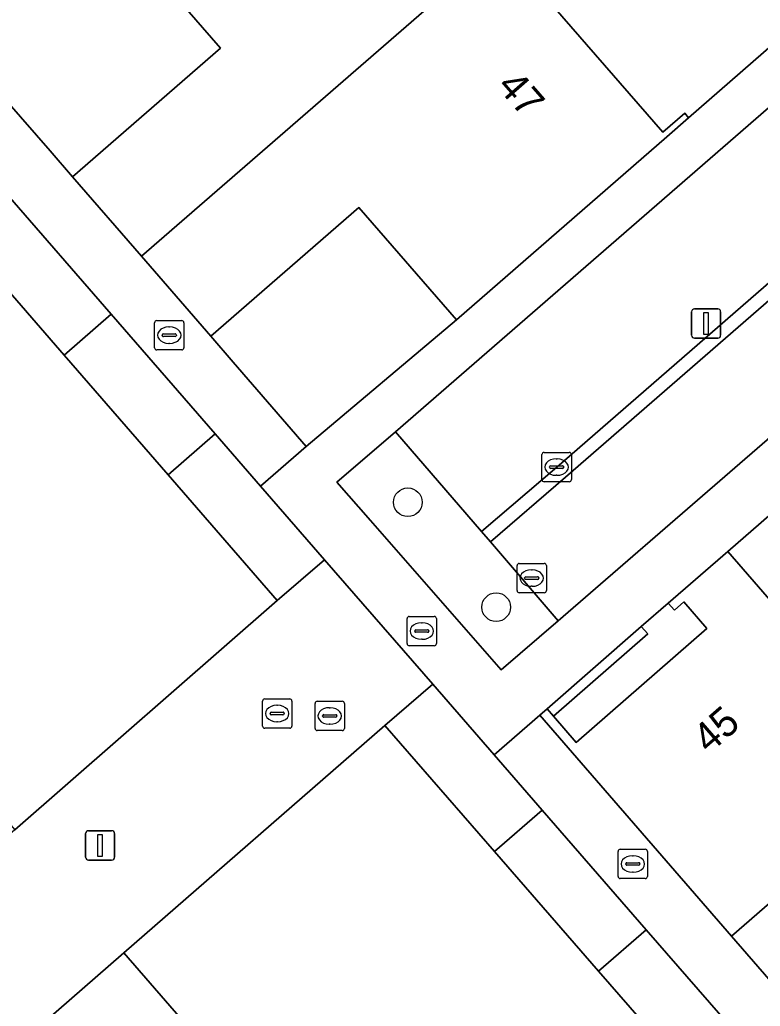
# Model space of a CAD drawing. Extents: x 155887 to 156869, y 383880 to 384678.
# Drawn here: x 156455.5 to 156480.74, y 384164.94 to 384198.56 of the extents above; entities that cross this region are included whole.
import ezdxf

# ---------------------------------------------------------------- set-up
doc = ezdxf.new("R2010")
doc.units = 0
for name, color, linetype in [('IMGEO_Boom', 7, 'Continuous'), ('IMGEO_Erf', 7, 'Continuous'), ('IMGEO_Groenvoorziening', 7, 'Continuous'), ('IMGEO_Kolk', 7, 'Continuous'), ('IMGEO_Lichtmast', 7, 'Continuous'), ('IMGEO_Muur', 7, 'Continuous'), ('IMGEO_Pand', 7, 'Continuous'), ('IMGEO_Pand_nummerreeks', 7, 'Continuous'), ('IMGEO_Parkeervlak_open', 7, 'Continuous'), ('IMGEO_Rijbaan_lokaal_open', 7, 'Continuous'), ('IMGEO_Rioolput', 7, 'Continuous'), ('IMGEO_Voetpad_open', 7, 'Continuous')]:
    doc.layers.add(name, color=color, linetype=linetype)

msp = doc.modelspace()

# ---------------------------------------------------------------- linework, layer by layer
at = {"layer": 'IMGEO_Boom'}
for centre in [(156468.729, 384182.116), (156471.74, 384178.541)]:
    msp.add_circle(centre, 0.489, dxfattribs=at)
at = {"layer": 'IMGEO_Erf'}
for points in [[(156471.993, 384200.972), (156477.427, 384194.725), (156478.169, 384195.371), (156478.3, 384195.219), (156481.913, 384198.365), (156448.242, 384237.145)], [(156430.655, 384199.988), (156434.273, 384195.828), (156434.007, 384195.597), (156437.481, 384191.603), (156436.966, 384191.155), (156440.512, 384187.078), (156444.054, 384183.004), (156447.597, 384178.93), (156445.321, 384176.951), (156448.855, 384172.877), (156451.604, 384175.253), (156455.332, 384170.957), (156464.28, 384178.766), (156460.557, 384183.052), (156457.015, 384187.129), (156453.478, 384191.201), (156449.937, 384195.276), (156446.395, 384199.354)], [(156496.505, 384141.686), (156492.954, 384145.767), (156489.41, 384149.841), (156485.869, 384153.911), (156482.319, 384157.991), (156478.775, 384162.064), (156475.232, 384166.136), (156471.689, 384170.209), (156467.949, 384174.507), (156459.05, 384166.755), (156462.782, 384162.455), (156460.461, 384160.441), (156464.003, 384156.361), (156467.537, 384152.29), (156471.08, 384148.209), (156474.621, 384144.13), (156478.058, 384147.119), (156481.599, 384143.047)], [(156483.572, 384170.636), (156479.76, 384167.325), (156500, 384144.033)]]:
    msp.add_lwpolyline(points, dxfattribs=at)
for points in [[(156459.122, 384201.298), (156455.915, 384204.988), (156450.865, 384200.599), (156451.631, 384199.716), (156456.534, 384194.093), (156457.297, 384193.205), (156462.343, 384197.591)], [(156470.389, 384188.333), (156467.059, 384192.164), (156462.011, 384187.777), (156462.776, 384186.895), (156465.262, 384184.017)], [(156476.688, 384177.884), (156476.906, 384177.636), (156473.696, 384174.826), (156474.473, 384173.934), (156478.926, 384177.815), (156478.138, 384178.719), (156477.814, 384178.437), (156477.604, 384178.678)]]:
    msp.add_lwpolyline(points, close=True, dxfattribs=at)
at = {"layer": 'IMGEO_Groenvoorziening'}
msp.add_lwpolyline([(156471.243, 384181.117), (156468.306, 384184.517), (156466.314, 384182.8), (156467.459, 384181.49), (156471.908, 384176.401), (156473.853, 384178.078), (156471.543, 384180.768)], close=True, dxfattribs=at)
at = {"layer": 'IMGEO_Kolk'}
for p, q in [((156460.097, 384187.384), (156460.097, 384188.236)), ((156460.172, 384188.31), (156461.024, 384188.31)), ((156461.098, 384188.236), (156461.098, 384187.384)), ((156460.356, 384187.804), (156460.356, 384187.816)), ((156460.399, 384187.853), (156460.797, 384187.853)), ((156460.585, 384188.09), (156460.61, 384188.09)), ((156460.84, 384187.816), (156460.84, 384187.804)), ((156460.794, 384187.767), (156460.396, 384187.767)), ((156460.608, 384187.53), (156460.583, 384187.53)), ((156461.024, 384187.31), (156460.172, 384187.31)), ((156473.377, 384183.814), (156474.229, 384183.814)), ((156473.302, 384182.888), (156473.302, 384183.74)), ((156473.79, 384183.594), (156473.815, 384183.594)), ((156474.303, 384183.74), (156474.303, 384182.888)), ((156473.561, 384183.308), (156473.561, 384183.32)), ((156473.999, 384183.271), (156473.601, 384183.271)), ((156473.604, 384183.357), (156474.002, 384183.357)), ((156474.045, 384183.32), (156474.045, 384183.308)), ((156474.229, 384182.814), (156473.377, 384182.814)), ((156473.813, 384183.034), (156473.788, 384183.034)), ((156463.85, 384175.416), (156464.702, 384175.416)), ((156463.775, 384174.49), (156463.775, 384175.342)), ((156464.263, 384175.196), (156464.288, 384175.196)), ((156464.776, 384175.342), (156464.776, 384174.49)), ((156464.034, 384174.91), (156464.034, 384174.922)), ((156464.472, 384174.873), (156464.074, 384174.873)), ((156464.077, 384174.959), (156464.475, 384174.959)), ((156464.518, 384174.922), (156464.518, 384174.91)), ((156464.702, 384174.416), (156463.85, 384174.416)), ((156464.286, 384174.636), (156464.261, 384174.636)), ((156475.897, 384169.363), (156475.897, 384170.215)), ((156475.972, 384170.289), (156476.824, 384170.289)), ((156476.385, 384170.069), (156476.41, 384170.069)), ((156476.898, 384170.215), (156476.898, 384169.363)), ((156476.156, 384169.783), (156476.156, 384169.795)), ((156476.594, 384169.746), (156476.196, 384169.746)), ((156476.199, 384169.832), (156476.597, 384169.832)), ((156476.64, 384169.795), (156476.64, 384169.783)), ((156476.408, 384169.509), (156476.383, 384169.509)), ((156476.824, 384169.289), (156475.972, 384169.289))]:
    msp.add_line(p, q, dxfattribs=at)
for points in [[(156460.097, 384187.384), (156460.097, 384188.236)], [(156460.172, 384188.31), (156461.024, 384188.31)], [(156461.098, 384188.236), (156461.098, 384187.384)], [(156461.024, 384187.31), (156460.172, 384187.31)], [(156473.377, 384183.814), (156474.229, 384183.814)], [(156473.302, 384182.888), (156473.302, 384183.74)], [(156474.303, 384183.74), (156474.303, 384182.888)], [(156474.229, 384182.814), (156473.377, 384182.814)], [(156463.85, 384175.416), (156464.702, 384175.416)], [(156463.775, 384174.49), (156463.775, 384175.342)], [(156464.776, 384175.342), (156464.776, 384174.49)], [(156464.702, 384174.416), (156463.85, 384174.416)], [(156475.897, 384169.363), (156475.897, 384170.215)], [(156475.972, 384170.289), (156476.824, 384170.289)], [(156476.898, 384170.215), (156476.898, 384169.363)], [(156476.824, 384169.289), (156475.972, 384169.289)]]:
    msp.add_lwpolyline(points, dxfattribs=at)
for centre, radius, start, end in [((156460.174, 384188.234), 0.0765, 91.552, 178.448), ((156460.174, 384188.234), 0.0765, 91.552, 178.448), ((156461.022, 384188.234), 0.0765, 1.552, 88.448), ((156461.022, 384188.234), 0.0765, 1.552, 88.448), ((156460.396, 384187.813), 0.0403, 85.8775, 175.7526), ((156460.801, 384187.815), 0.0386, 1.7309, 96.639), ((156460.393, 384187.803), 0.0366, 178.938, 274.7102), ((156460.797, 384187.81), 0.043, 264.8664, 352.4533), ((156460.174, 384187.386), 0.0765, 181.552, 268.448), ((156460.174, 384187.386), 0.0765, 181.552, 268.448), ((156461.022, 384187.386), 0.0765, 271.552, 358.448), ((156461.022, 384187.386), 0.0765, 271.552, 358.448), ((156473.379, 384183.738), 0.0765, 91.552, 178.448), ((156473.379, 384183.738), 0.0765, 91.552, 178.448), ((156474.227, 384183.738), 0.0765, 1.552, 88.448), ((156474.227, 384183.738), 0.0765, 1.552, 88.448), ((156473.601, 384183.317), 0.0403, 85.8775, 175.7526), ((156473.598, 384183.307), 0.0366, 178.938, 274.7102), ((156474.002, 384183.314), 0.043, 264.8664, 352.4533), ((156474.006, 384183.319), 0.0386, 1.7309, 96.639), ((156473.379, 384182.89), 0.0765, 181.552, 268.448), ((156473.379, 384182.89), 0.0765, 181.552, 268.448), ((156474.227, 384182.89), 0.0765, 271.552, 358.448), ((156474.227, 384182.89), 0.0765, 271.552, 358.448), ((156463.852, 384175.34), 0.0765, 91.552, 178.448), ((156463.852, 384175.34), 0.0765, 91.552, 178.448), ((156464.7, 384175.34), 0.0765, 1.552, 88.448), ((156464.7, 384175.34), 0.0765, 1.552, 88.448), ((156464.074, 384174.919), 0.0403, 85.8775, 175.7526), ((156464.071, 384174.909), 0.0366, 178.938, 274.7102), ((156464.475, 384174.916), 0.043, 264.8664, 352.4533), ((156464.479, 384174.921), 0.0386, 1.7309, 96.639), ((156463.852, 384174.492), 0.0765, 181.552, 268.448), ((156463.852, 384174.492), 0.0765, 181.552, 268.448), ((156464.7, 384174.492), 0.0765, 271.552, 358.448), ((156464.7, 384174.492), 0.0765, 271.552, 358.448), ((156475.974, 384170.213), 0.0765, 91.552, 178.448), ((156475.974, 384170.213), 0.0765, 91.552, 178.448), ((156476.822, 384170.213), 0.0765, 1.552, 88.448), ((156476.822, 384170.213), 0.0765, 1.552, 88.448), ((156476.196, 384169.792), 0.0403, 85.8775, 175.7526), ((156476.193, 384169.782), 0.0366, 178.938, 274.7102), ((156476.597, 384169.789), 0.043, 264.8664, 352.4533), ((156476.601, 384169.794), 0.0386, 1.7309, 96.639), ((156475.974, 384169.365), 0.0765, 181.552, 268.448), ((156475.974, 384169.365), 0.0765, 181.552, 268.448), ((156476.822, 384169.365), 0.0765, 271.552, 358.448), ((156476.822, 384169.365), 0.0765, 271.552, 358.448)]:
    msp.add_arc(centre, radius, start, end, dxfattribs=at)
for centre, major_axis, ratio, start_param, end_param in [((156460.584, 384187.81), (-0.387, 0.002), 0.722429, 4.712389, 7.853982), ((156460.609, 384187.81), (-0.39, 0.002), 0.717154, 1.570796, 4.712389), ((156473.789, 384183.314), (-0.387, 0.002), 0.722429, 4.712389, 7.853982), ((156473.814, 384183.314), (-0.39, 0.002), 0.717154, 1.570796, 4.712389), ((156464.262, 384174.916), (-0.387, 0.002), 0.722429, 4.712389, 7.853982), ((156464.287, 384174.916), (-0.39, 0.002), 0.717154, 1.570796, 4.712389), ((156476.384, 384169.789), (-0.387, 0.002), 0.722429, 4.712389, 7.853982), ((156476.409, 384169.789), (-0.39, 0.002), 0.717154, 1.570796, 4.712389)]:
    msp.add_ellipse(centre, major_axis=major_axis, ratio=ratio, start_param=start_param, end_param=end_param, dxfattribs=at)
at = {"layer": 'IMGEO_Lichtmast'}
for p, q in [((156478.402, 384187.807), (156478.402, 384188.607)), ((156478.402, 384188.607), (156478.402, 384187.807)), ((156478.502, 384188.707), (156479.292, 384188.707)), ((156479.292, 384188.707), (156478.502, 384188.707)), ((156479.392, 384188.607), (156479.392, 384187.807)), ((156479.392, 384187.807), (156479.392, 384188.607)), ((156479.292, 384187.707), (156478.502, 384187.707)), ((156478.502, 384187.707), (156479.292, 384187.707)), ((156457.743, 384170.022), (156457.743, 384170.822)), ((156457.743, 384170.822), (156457.743, 384170.022)), ((156457.843, 384170.922), (156458.633, 384170.922)), ((156458.633, 384170.922), (156457.843, 384170.922)), ((156458.733, 384170.822), (156458.733, 384170.022)), ((156458.733, 384170.022), (156458.733, 384170.822)), ((156458.633, 384169.922), (156457.843, 384169.922)), ((156457.843, 384169.922), (156458.633, 384169.922))]:
    msp.add_line(p, q, dxfattribs=at)
for points in [[(156478.822, 384188.582), (156478.972, 384188.582), (156478.972, 384187.832), (156478.822, 384187.832), (156478.822, 384188.582)], [(156458.163, 384170.797), (156458.313, 384170.797), (156458.313, 384170.047), (156458.163, 384170.047), (156458.163, 384170.797)]]:
    msp.add_lwpolyline(points, dxfattribs=at)
for centre, start, end in [((156478.502, 384188.607), 90, 180), ((156478.502, 384188.607), 90, 180), ((156479.292, 384188.607), 0, 90), ((156479.292, 384188.607), 360, 90), ((156478.502, 384187.807), 180, 270), ((156478.502, 384187.807), 180, 270), ((156479.292, 384187.807), 270, 0), ((156479.292, 384187.807), 270, 0), ((156457.843, 384170.822), 90, 180), ((156457.843, 384170.822), 90, 180), ((156458.633, 384170.822), 0, 90), ((156458.633, 384170.822), 360, 90), ((156457.843, 384170.022), 180, 270), ((156457.843, 384170.022), 180, 270), ((156458.633, 384170.022), 270, 0), ((156458.633, 384170.022), 270, 0)]:
    msp.add_arc(centre, 0.1, start, end, dxfattribs=at)
at = {"layer": 'IMGEO_Muur'}
for points in [[(156465.262, 384184.017), (156470.389, 384188.333)], [(156455.332, 384170.957), (156464.28, 384178.766)], [(156467.949, 384174.507), (156459.05, 384166.755)]]:
    msp.add_lwpolyline(points, dxfattribs=at)
msp.add_lwpolyline([(156473.479, 384175.075), (156473.696, 384174.826), (156476.906, 384177.636), (156476.688, 384177.884)], close=True, dxfattribs=at)
at = {"layer": 'IMGEO_Pand'}
for points in [[(156459.646, 384190.5), (156472.624, 384201.771), (156472.472, 384201.945), (156471.717, 384201.289), (156466.422, 384207.378), (156467.176, 384208.034), (156467.048, 384208.181), (156459.122, 384201.298), (156462.343, 384197.591), (156457.297, 384193.205)], [(156459.646, 384190.5), (156462.011, 384187.777), (156467.059, 384192.164), (156470.389, 384188.333), (156477.559, 384194.574), (156478.3, 384195.219), (156478.169, 384195.371), (156477.427, 384194.725), (156471.993, 384200.972), (156472.748, 384201.629), (156472.624, 384201.771)], [(156458.617, 384188.523), (156455.08, 384192.594), (156453.478, 384191.201), (156457.015, 384187.129)], [(156457.015, 384187.129), (156460.557, 384183.052), (156462.159, 384184.445), (156458.617, 384188.523)], [(156489.651, 384168.911), (156490.816, 384169.924), (156492.475, 384171.365), (156489.006, 384175.358), (156492.599, 384178.479), (156487.051, 384184.867), (156482.578, 384180.983), (156481.792, 384181.888), (156482.117, 384182.17), (156481.907, 384182.411), (156479.636, 384180.441)], [(156462.159, 384184.445), (156460.557, 384183.052), (156464.28, 384178.766), (156465.884, 384180.158), (156463.711, 384182.659)], [(156489.651, 384168.911), (156479.636, 384180.441), (156477.604, 384178.678), (156477.814, 384178.437), (156478.138, 384178.719), (156478.926, 384177.815), (156474.473, 384173.934), (156473.696, 384174.826), (156473.479, 384175.075), (156473.227, 384174.856), (156479.76, 384167.325), (156483.572, 384170.636), (156487.041, 384166.644)], [(156471.689, 384170.209), (156473.31, 384171.62), (156471.67, 384173.505), (156469.576, 384175.912), (156467.949, 384174.507)], [(156471.689, 384170.209), (156475.232, 384166.136), (156476.853, 384167.547), (156473.31, 384171.62)], [(156475.232, 384166.136), (156478.775, 384162.064), (156480.397, 384163.475), (156476.853, 384167.547)], [(156460.461, 384160.441), (156462.782, 384162.455), (156459.05, 384166.755), (156456.294, 384164.363), (156448.379, 384157.493), (156450.661, 384154.854), (156451.311, 384155.417), (156452.565, 384153.969), (156451.919, 384153.421), (156452.122, 384153.187), (156460.026, 384160.063)]]:
    msp.add_lwpolyline(points, close=True, dxfattribs=at)
at = {"layer": 'IMGEO_Parkeervlak_open'}
msp.add_lwpolyline([(156468.306, 384184.517), (156471.243, 384181.117), (156473.803, 384183.315), (156486.678, 384194.498), (156485.158, 384196.251), (156483.706, 384197.89)], close=True, dxfattribs=at)
at = {"layer": 'IMGEO_Rijbaan_lokaal_open'}
msp.add_lwpolyline([(156522.949, 384225.984), (156500, 384206.046), (156490.753, 384198.024), (156489.913, 384197.295), (156486.678, 384194.498), (156473.803, 384183.315), (156471.243, 384181.117), (156471.543, 384180.768), (156474.104, 384182.967), (156485.441, 384192.82), (156491.055, 384197.674), (156491.733, 384198.254), (156500, 384205.436), (156523.251, 384225.637)], dxfattribs=at)
msp.add_lwpolyline([(156491.406, 384193.275), (156493.377, 384194.981), (156491.055, 384197.674), (156485.441, 384192.82), (156474.104, 384182.967), (156471.543, 384180.768), (156473.853, 384178.078)], close=True, dxfattribs=at)
at = {"layer": 'IMGEO_Rioolput'}
for p, q in [((156472.452, 384179.105), (156472.452, 384179.957)), ((156472.527, 384180.031), (156473.379, 384180.031)), ((156472.94, 384179.811), (156472.965, 384179.811)), ((156473.453, 384179.957), (156473.453, 384179.105)), ((156472.711, 384179.525), (156472.711, 384179.537)), ((156473.149, 384179.488), (156472.751, 384179.488)), ((156472.754, 384179.574), (156473.152, 384179.574)), ((156473.195, 384179.537), (156473.195, 384179.525)), ((156472.963, 384179.251), (156472.938, 384179.251)), ((156473.379, 384179.031), (156472.527, 384179.031)), ((156468.704, 384177.3), (156468.704, 384178.152)), ((156468.779, 384178.226), (156469.631, 384178.226)), ((156469.705, 384178.152), (156469.705, 384177.3)), ((156468.963, 384177.72), (156468.963, 384177.732)), ((156469.006, 384177.769), (156469.404, 384177.769)), ((156469.192, 384178.006), (156469.217, 384178.006)), ((156469.447, 384177.732), (156469.447, 384177.72)), ((156469.401, 384177.683), (156469.003, 384177.683)), ((156469.215, 384177.446), (156469.19, 384177.446)), ((156469.631, 384177.226), (156468.779, 384177.226)), ((156465.565, 384174.408), (156465.565, 384175.26)), ((156465.64, 384175.334), (156466.492, 384175.334)), ((156466.053, 384175.114), (156466.078, 384175.114)), ((156466.566, 384175.26), (156466.566, 384174.408)), ((156465.824, 384174.828), (156465.824, 384174.84)), ((156466.262, 384174.791), (156465.864, 384174.791)), ((156465.867, 384174.877), (156466.265, 384174.877)), ((156466.308, 384174.84), (156466.308, 384174.828)), ((156466.076, 384174.554), (156466.051, 384174.554)), ((156466.492, 384174.334), (156465.64, 384174.334))]:
    msp.add_line(p, q, dxfattribs=at)
for points in [[(156472.452, 384179.105), (156472.452, 384179.957)], [(156472.527, 384180.031), (156473.379, 384180.031)], [(156473.453, 384179.957), (156473.453, 384179.105)], [(156473.379, 384179.031), (156472.527, 384179.031)], [(156468.704, 384177.3), (156468.704, 384178.152)], [(156468.779, 384178.226), (156469.631, 384178.226)], [(156469.705, 384178.152), (156469.705, 384177.3)], [(156469.631, 384177.226), (156468.779, 384177.226)], [(156465.565, 384174.408), (156465.565, 384175.26)], [(156465.64, 384175.334), (156466.492, 384175.334)], [(156466.566, 384175.26), (156466.566, 384174.408)], [(156466.492, 384174.334), (156465.64, 384174.334)]]:
    msp.add_lwpolyline(points, dxfattribs=at)
for centre, radius, start, end in [((156472.529, 384179.955), 0.0765, 91.552, 178.448), ((156472.529, 384179.955), 0.0765, 91.552, 178.448), ((156473.377, 384179.955), 0.0765, 1.552, 88.448), ((156473.377, 384179.955), 0.0765, 1.552, 88.448), ((156472.751, 384179.534), 0.0403, 85.8775, 175.7526), ((156472.748, 384179.524), 0.0366, 178.938, 274.7102), ((156473.152, 384179.531), 0.043, 264.8664, 352.4533), ((156473.156, 384179.536), 0.0386, 1.7309, 96.639), ((156472.529, 384179.107), 0.0765, 181.552, 268.448), ((156472.529, 384179.107), 0.0765, 181.552, 268.448), ((156473.377, 384179.107), 0.0765, 271.552, 358.448), ((156473.377, 384179.107), 0.0765, 271.552, 358.448), ((156468.781, 384178.15), 0.0765, 91.552, 178.448), ((156468.781, 384178.15), 0.0765, 91.552, 178.448), ((156469.629, 384178.15), 0.0765, 1.552, 88.448), ((156469.629, 384178.15), 0.0765, 1.552, 88.448), ((156469.003, 384177.729), 0.0403, 85.8775, 175.7526), ((156469.408, 384177.731), 0.0386, 1.7309, 96.639), ((156469, 384177.719), 0.0366, 178.938, 274.7102), ((156469.404, 384177.726), 0.043, 264.8664, 352.4533), ((156468.781, 384177.302), 0.0765, 181.552, 268.448), ((156468.781, 384177.302), 0.0765, 181.552, 268.448), ((156469.629, 384177.302), 0.0765, 271.552, 358.448), ((156469.629, 384177.302), 0.0765, 271.552, 358.448), ((156465.642, 384175.258), 0.0765, 91.552, 178.448), ((156465.642, 384175.258), 0.0765, 91.552, 178.448), ((156466.49, 384175.258), 0.0765, 1.552, 88.448), ((156466.49, 384175.258), 0.0765, 1.552, 88.448), ((156465.864, 384174.837), 0.0403, 85.8775, 175.7526), ((156465.861, 384174.827), 0.0366, 178.938, 274.7102), ((156466.265, 384174.834), 0.043, 264.8664, 352.4533), ((156466.269, 384174.839), 0.0386, 1.7309, 96.639), ((156465.642, 384174.41), 0.0765, 181.552, 268.448), ((156465.642, 384174.41), 0.0765, 181.552, 268.448), ((156466.49, 384174.41), 0.0765, 271.552, 358.448), ((156466.49, 384174.41), 0.0765, 271.552, 358.448)]:
    msp.add_arc(centre, radius, start, end, dxfattribs=at)
for centre, major_axis, ratio, start_param, end_param in [((156472.939, 384179.531), (-0.387, 0.002), 0.722429, 4.712389, 7.853982), ((156472.964, 384179.531), (-0.39, 0.002), 0.717154, 1.570796, 4.712389), ((156469.191, 384177.726), (-0.387, 0.002), 0.722429, 4.712389, 7.853982), ((156469.216, 384177.726), (-0.39, 0.002), 0.717154, 1.570796, 4.712389), ((156466.052, 384174.834), (-0.387, 0.002), 0.722429, 4.712389, 7.853982), ((156466.077, 384174.834), (-0.39, 0.002), 0.717154, 1.570796, 4.712389)]:
    msp.add_ellipse(centre, major_axis=major_axis, ratio=ratio, start_param=start_param, end_param=end_param, dxfattribs=at)
at = {"layer": 'IMGEO_Voetpad_open'}
for points in [[(156447.997, 384200.747), (156451.54, 384196.67), (156455.08, 384192.594), (156458.617, 384188.523), (156462.159, 384184.445), (156463.711, 384182.659), (156465.262, 384184.017), (156462.776, 384186.895), (156462.011, 384187.777), (156459.646, 384190.5), (156457.297, 384193.205), (156456.534, 384194.093), (156451.631, 384199.716)], [(156525.991, 384157.507), (156500, 384187.371), (156497.577, 384190.155), (156493.377, 384194.981), (156491.406, 384193.275), (156473.853, 384178.078), (156471.908, 384176.401), (156467.459, 384181.49), (156466.314, 384182.8), (156468.306, 384184.517), (156483.706, 384197.89), (156486.972, 384200.71)], [(156481.913, 384198.365), (156478.3, 384195.219), (156477.559, 384194.574), (156470.389, 384188.333), (156465.262, 384184.017), (156463.711, 384182.659), (156465.884, 384180.158), (156469.576, 384175.912), (156471.67, 384173.505), (156473.227, 384174.856), (156473.479, 384175.075), (156476.688, 384177.884), (156477.604, 384178.678), (156479.636, 384180.441), (156481.907, 384182.411)]]:
    msp.add_lwpolyline(points, dxfattribs=at)
for points in [[(156459.05, 384166.755), (156467.949, 384174.507), (156469.576, 384175.912), (156465.884, 384180.158), (156464.28, 384178.766), (156455.332, 384170.957), (156452.583, 384168.581), (156445.189, 384162.155), (156443.915, 384161.094), (156442.384, 384159.766), (156440.805, 384158.384), (156439.47, 384159.889), (156437.73, 384158.369), (156444.047, 384151.107), (156445.796, 384152.598), (156444.501, 384154.132), (156446.092, 384155.517), (156447.623, 384156.834), (156448.379, 384157.493), (156456.294, 384164.363)], [(156500.779, 384143.137), (156500, 384144.033), (156479.76, 384167.325), (156473.227, 384174.856), (156471.67, 384173.505), (156473.31, 384171.62), (156476.853, 384167.547), (156480.397, 384163.475), (156483.94, 384159.402), (156487.491, 384155.321), (156491.032, 384151.252), (156494.576, 384147.178), (156498.127, 384143.096), (156500, 384140.944), (156501.661, 384139.035), (156505.418, 384134.717), (156506.931, 384136.042)]]:
    msp.add_lwpolyline(points, close=True, dxfattribs=at)

# ---------------------------------------------------------------- texts
at = {"layer": 'IMGEO_Pand_nummerreeks'}
for s, rotation, p in [('47', 311.0175, (156471.733, 384196.275)), ('45', 40.9877, (156478.992, 384173.516))]:
    msp.add_text(s, height=1, rotation=rotation, dxfattribs=at).set_placement(p)

doc.saveas('drawing.dxf')
